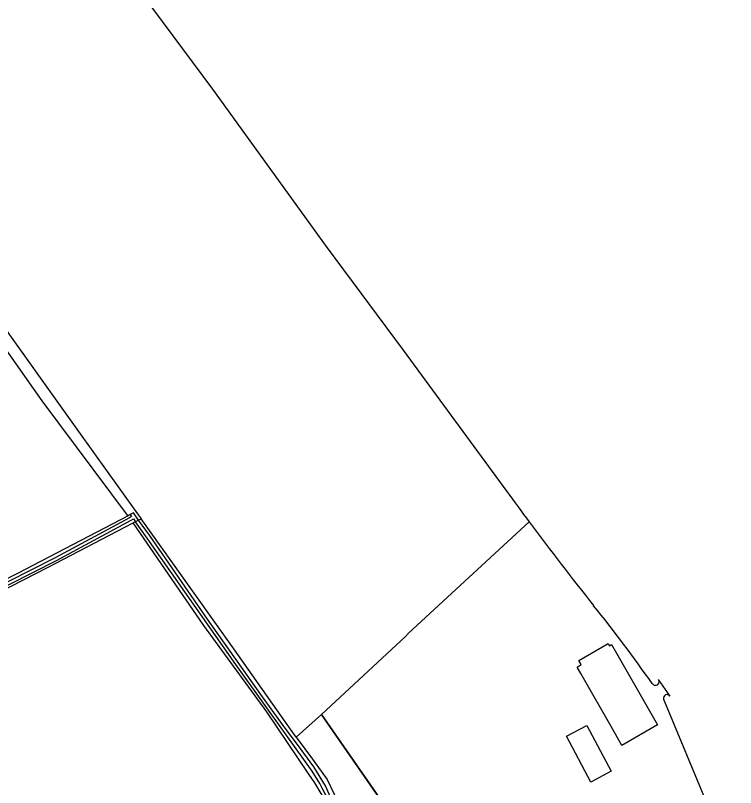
# Model space of a CAD drawing. Extents: x 140000 to 143000, y 403500 to 406000.
# Drawn here: x 142408 to 142598.1, y 403706.4 to 403910.3 of the extents above; entities that cross this region are included whole.
import ezdxf

# ---------------------------------------------------------------- set-up
doc = ezdxf.new("R2010")
doc.units = 0
for name, color, linetype in [('gg-afsc-muur', 7, 'Continuous'), ('gg-knt-onverhard', 7, 'Continuous'), ('gg-kntw-bovenkant insteek waterloop', 7, 'Continuous'), ('gg-kntw-waterlijn', 7, 'Continuous'), ('gt-grn-groengrens', 7, 'Continuous'), ('gt-grn-vlakafsluiter', 7, 'Continuous'), ('gx-grn-maaiveld', 7, 'Continuous')]:
    doc.layers.add(name, color=color, linetype=linetype)

msp = doc.modelspace()

# ---------------------------------------------------------------- linework, layer by layer
at = {"layer": 'gg-afsc-muur'}
for p, q in [((142488.74, 403725.63), (142510.9, 403746.24)), ((142535.63, 403658.13), (142488.74, 403725.63))]:
    msp.add_line(p, q, dxfattribs=at)
at = {"layer": 'gg-knt-onverhard'}
msp.add_lwpolyline([(142488.74, 403725.63), (142535.63, 403658.13), (142536.58, 403656.7)], dxfattribs=at)
at = {"layer": 'gg-kntw-bovenkant insteek waterloop'}
for points in [[(142312.28, 403710.84), (142334.88, 403722.28), (142360.67, 403735.73), (142387.38, 403749.57), (142416.6, 403764.59), (142439.03, 403776.25)], [(142509.41, 403650.57), (142509.63, 403651.08), (142509.32, 403652.06), (142498.32, 403680.57), (142494.46, 403691.17), (142493.76, 403693.32), (142491.08, 403700), (142488.62, 403704.76), (142486.98, 403707.62), (142485.42, 403709.87), (142474.28, 403726.36), (142457.69, 403749.13), (142439.03, 403776.25)], [(142482.06, 403719.7), (142480.71, 403721.51), (142465.59, 403743.01), (142445.52, 403771.18), (142441.1, 403777.36)], [(142482.06, 403719.7), (142486.41, 403713.89), (142490.28, 403708.45), (142492.12, 403704.62), (142496.42, 403693.12), (142500.54, 403681.75), (142511.53, 403651.4), (142511.62, 403651.03)]]:
    msp.add_lwpolyline(points, dxfattribs=at)
at = {"layer": 'gg-kntw-waterlijn'}
for points in [[(142510.3, 403650.76), (142509.03, 403654.84), (142505.6, 403664.1), (142501.99, 403673.06), (142498.54, 403682.08), (142495.21, 403691.77), (142492.17, 403699.5), (142490.45, 403703.29), (142488.91, 403706.16), (142488.28, 403707.42), (142486.25, 403710.68), (142466.12, 403738.85), (142442.76, 403772.21), (142439.61, 403776.56)], [(142511.02, 403650.91), (142509.73, 403655.06), (142506.32, 403664.37), (142502.92, 403673.41), (142499.36, 403682.7), (142495.91, 403692.56), (142495.29, 403694.36), (142489.78, 403706.77), (142486.72, 403711.8), (142482.4, 403717.75), (142479.13, 403722.01), (142473.17, 403730.29), (142458.69, 403750.84), (142443.31, 403773.06), (142440.47, 403777.02)]]:
    msp.add_lwpolyline(points, dxfattribs=at)
at = {"layer": 'gt-grn-groengrens'}
msp.add_line((142488.74, 403725.63), (142482.06, 403719.7), dxfattribs=at)
msp.add_lwpolyline([(142543.59, 403776.5), (142511.71, 403747.15), (142510.9, 403746.24), (142488.74, 403725.63)], dxfattribs=at)
at = {"layer": 'gt-grn-vlakafsluiter'}
msp.add_line((142440.47, 403777.02), (142439.61, 403776.56), dxfattribs=at)
at = {"layer": 'gx-grn-maaiveld'}
for p, q in [((142438.26, 403778.44), (142437.7, 403778.13)), ((142439.61, 403776.56), (142439.03, 403776.25)), ((142440.47, 403777.02), (142441.1, 403777.36)), ((142580.75, 403730.5), (142577.72, 403734.92)), ((142579.04, 403729.68), (142598.05, 403684.07))]:
    msp.add_line(p, q, dxfattribs=at)
for points in [[(142348.41, 404038.54), (142354.41, 404031.87), (142388.68, 403987.18), (142422.93, 403940.75), (142459.96, 403890.86), (142490.01, 403849.28), (142510.28, 403821.85), (142537.69, 403784.54)], [(142342.94, 404037.83), (142338.28, 404034.63), (142324.98, 404026.25), (142308, 404015.35), (142289.11, 404003.22), (142281.62, 403998.38), (142281.42, 403997.83), (142301.05, 403970.9), (142327.84, 403934.04), (142352.72, 403900.11), (142375.58, 403868.16), (142400.87, 403833.49), (142400.97, 403833.35), (142424.6, 403800.43), (142439.73, 403779.27), (142441.1, 403777.36)], [(142437.7, 403778.13), (142437.56, 403778.31), (142414.99, 403808.51), (142399.49, 403830.41), (142398.94, 403831.15)], [(142438.26, 403778.44), (142438.62, 403777.94), (142438.04, 403777.63), (142418.46, 403767), (142381.01, 403748.08), (142335.45, 403724.68), (142311.56, 403712.2), (142310.92, 403711.86), (142309.94, 403711.35), (142309.05, 403711.95)], [(142437.7, 403778.13), (142408.49, 403762.92), (142340.68, 403728.42), (142317.1, 403716.15)], [(142440.47, 403777.02), (142439.11, 403778.92), (142438.26, 403778.44)], [(142311.4, 403710.37), (142310.7, 403710.84), (142311.63, 403711.33), (142335.82, 403723.97), (142381.38, 403747.37), (142418.83, 403766.3), (142438.51, 403776.98), (142439.09, 403777.29), (142439.61, 403776.56)], [(142568.06, 403717.5), (142565.57, 403721.84), (142557.19, 403736.45), (142556.2, 403738.18), (142557.32, 403738.83), (142556.67, 403739.95), (142564.42, 403744.39), (142564.77, 403743.78), (142565.34, 403744.1), (142566.62, 403741.86), (142574.99, 403727.25), (142577.49, 403722.91), (142568.06, 403717.5)], [(142558.79, 403722.78), (142565.26, 403710.69), (142559.86, 403707.81), (142553.4, 403719.89), (142558.79, 403722.78)]]:
    msp.add_lwpolyline(points, dxfattribs=at)
for centre, radius, start, end in [((143221.97, 404280.23), 844.95, 215.91922, 216.59525), ((143214.52, 404274.81), 835.73, 216.60156, 218.51332), ((142299.97, 403542.68), 335.77, 34.6934, 39.09), ((142576.89, 403734.35), 1.01, 313.7927, 33.9763), ((142576.89, 403734.36), 1.01, 213.6125, 313.7644), ((142579.96, 403729.95), 0.96, 34.8302, 196.4344)]:
    msp.add_arc(centre, radius, start, end, dxfattribs=at)

doc.saveas('drawing.dxf')
